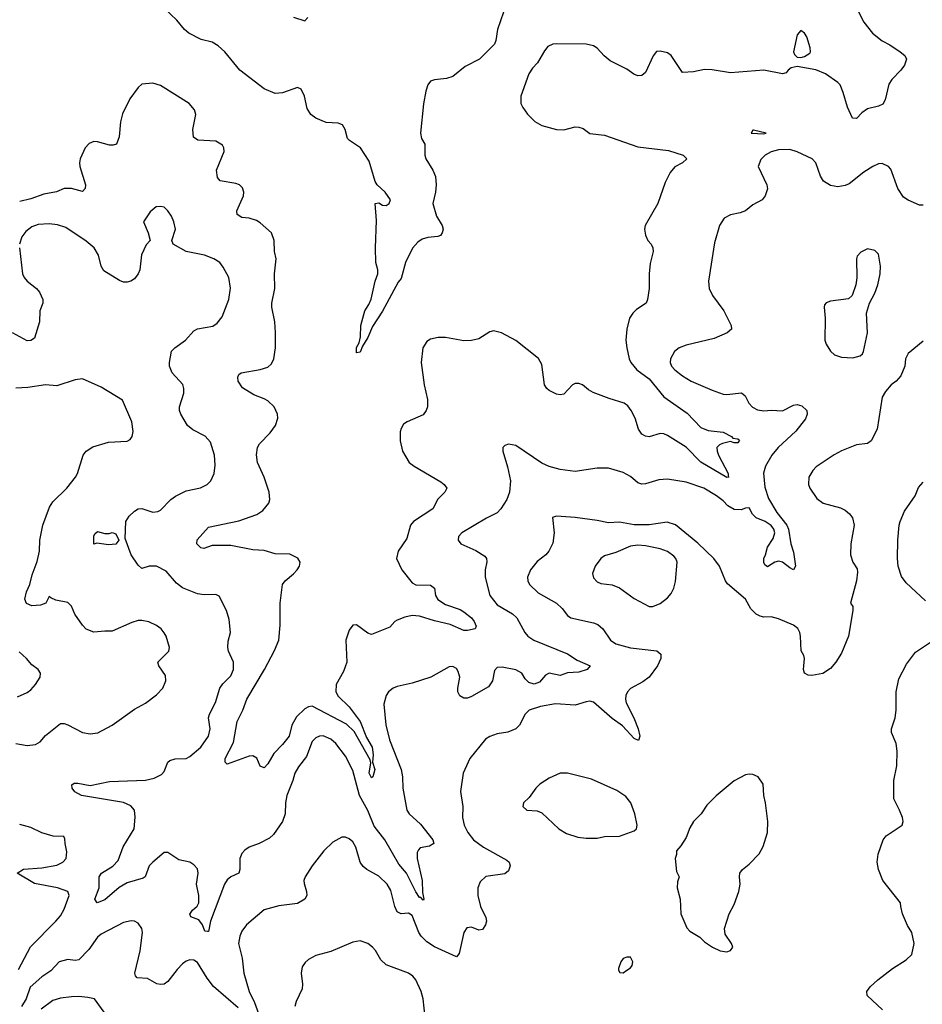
# Model space of a CAD drawing. Header units: inches. Extents: x 2001573 to 2220545, y 644482 to 846830.
# Tile 600 of 656: x 2144150 to 2149026, y 711021 to 716343. Entities that reach past the tile are written whole.
import ezdxf

# ---------------------------------------------------------------- set-up
doc = ezdxf.new("R2010")
doc.units = ezdxf.units.IN
doc.header["$MEASUREMENT"] = 0
doc.layers.add('C1741', color=7, linetype='Continuous')

msp = doc.modelspace()

# ---------------------------------------------------------------- linework, layer by layer
at = {"layer": 'C1741', "color": 5}
for points, elevation in [([(2148675.9, 716395.9), (2148710.2, 716330.2), (2148757.6, 716270), (2148810, 716228.2), (2148850, 716207.7), (2148906, 716170), (2148931, 716150), (2148941, 716130), (2148930, 716098), (2148910.8, 716070), (2148861.1, 716018.9), (2148844.7, 715995.3), (2148825.7, 715910), (2148813.3, 715886.7), (2148790, 715875.4), (2148730, 715861.5), (2148700.2, 715839.8), (2148670, 715809.7), (2148649.6, 715810), (2148622.2, 715870), (2148598.9, 715950), (2148581.6, 715990), (2148570, 716002.9), (2148502.4, 716050), (2148450, 716072.3), (2148350, 716089.1), (2148318, 716082), (2148300.5, 716070), (2148290, 716056), (2148270, 716049.4), (2148169.3, 716069.3), (2147990, 716056), (2147890, 716072.7), (2147850, 716073.2), (2147790, 716061.2), (2147730, 716057.2), (2147670, 716149.6), (2147650, 716164.2), (2147610, 716173.6), (2147590, 716171.6), (2147572.3, 716147.7), (2147530, 716057.8), (2147510, 716042), (2147490, 716039.4), (2147467.8, 716047.8), (2147430, 716076), (2147340.2, 716120.2), (2147307.6, 716147.6), (2147270, 716189.7), (2147250, 716201.5), (2147210, 716209.8), (2147050, 716213.1), (2147029.2, 716210.8), (2147002.7, 716197.3), (2146985, 716175), (2146948.1, 716110), (2146919.6, 716080.4), (2146899.8, 716050), (2146856.9, 715930), (2146856.5, 715890), (2146867.9, 715867.9), (2146892.7, 715832.7), (2146933.2, 715793.2), (2146970, 715770.3), (2147050, 715749.1), (2147090, 715748), (2147150, 715763.1), (2147170, 715762.6), (2147194.7, 715754.7), (2147230, 715727.4), (2147310, 715719.3), (2147490, 715655.5), (2147655.6, 715635.6), (2147734.8, 715610), (2147754.8, 715590), (2147731.3, 715570), (2147690, 715548.4), (2147663.3, 715516.7), (2147637.8, 715462.2), (2147597.6, 715350), (2147528.5, 715230), (2147524.4, 715210), (2147530, 715178), (2147543, 715150), (2147560.5, 715130), (2147570.6, 715110), (2147573, 715090), (2147555.6, 715024.4), (2147550.4, 714970), (2147550.4, 714889.6), (2147542, 714830), (2147534.8, 714810), (2147482.8, 714777.2), (2147462.8, 714757.2), (2147444.9, 714730), (2147430.4, 714670), (2147426, 714630), (2147424.4, 714610), (2147430.3, 714570), (2147443.2, 714510), (2147452.1, 714490), (2147484.1, 714450), (2147550, 714401.5), (2147630, 714304.4), (2147755.9, 714215.9), (2147830, 714138.2), (2147870, 714123.2), (2147950, 714112.8), (2147995.5, 714090), (2148001.7, 714081.7), (2148030, 714077), (2148039.3, 714070), (2148030, 714056), (2148010, 714056), (2147990, 714063), (2147947.4, 714052.6), (2147930, 714044.2), (2147916.5, 714030), (2147917.5, 714010), (2147925.8, 713990), (2147978, 713890), (2147976.8, 713876.8), (2147981, 713870), (2147970, 713868), (2147830, 713951.7), (2147750, 714031.5), (2147650, 714095.7), (2147630, 714104.2), (2147610, 714105.8), (2147550, 714088.7), (2147530, 714091.8), (2147510, 714103.5), (2147493, 714130), (2147475, 714190), (2147454.1, 714230), (2147435.4, 714255.4), (2147416, 714270), (2147334.6, 714294.6), (2147248.7, 714328.7), (2147222.7, 714342.7), (2147190, 714369.7), (2147170, 714377.4), (2147150, 714376.8), (2147136.4, 714370), (2147090, 714318.7), (2147070, 714315.5), (2147050, 714318.9), (2147010, 714339.3), (2146997.2, 714350), (2146984.8, 714370), (2146970, 714479), (2146952.3, 714512.3), (2146829.8, 714609.8), (2146752.7, 714650), (2146710, 714661), (2146690, 714655.3), (2146630, 714618.5), (2146590, 714608.3), (2146550, 714606.8), (2146450, 714625.1), (2146410, 714626), (2146370, 714616.2), (2146350, 714602.7), (2146328.7, 714570), (2146319.1, 714490), (2146335.3, 714370), (2146353.7, 714290), (2146353.7, 714250), (2146346, 714230), (2146330, 714207.6), (2146242.8, 714170), (2146224, 714156), (2146210, 714133.2), (2146205.4, 714114.6), (2146206, 714066), (2146218.4, 714010), (2146254.9, 713950), (2146281.6, 713930), (2146425.7, 713845.7), (2146443.8, 713830), (2146457.1, 713810), (2146446.4, 713790), (2146408.7, 713751.3), (2146381.2, 713698.8), (2146277, 713630), (2146261.1, 713610), (2146241.1, 713538.9), (2146194, 713470), (2146185.3, 713430), (2146214.6, 713370), (2146270, 713299.5), (2146290, 713289.1), (2146370, 713287), (2146390.2, 713270.2), (2146396.2, 713230), (2146409, 713209), (2146450, 713181.3), (2146530, 713154.5), (2146550, 713142.8), (2146590.3, 713110), (2146605.3, 713090), (2146615.2, 713064.8), (2146610.3, 713049.7), (2146570, 713041), (2146550, 713041.5), (2146474.7, 713074.7), (2146390, 713093.4), (2146310, 713118.9), (2146270, 713122.3), (2146230, 713114.4), (2146190, 713098.2), (2146176.9, 713090), (2146150, 713058.9), (2146050, 713020.5), (2146030, 713026.3), (2145970, 713072.8), (2145950, 713069.6), (2145930, 713043.6), (2145911.1, 712990), (2145916.5, 712870), (2145899.8, 712820.2), (2145860.2, 712750), (2145858, 712710), (2145870, 712686), (2145930, 712629), (2145989.3, 712550), (2146023.5, 712463.5), (2146054.6, 712410), (2146060.2, 712370), (2146056.4, 712330), (2146068.2, 712290), (2146058.4, 712250), (2146050, 712244.7), (2146037.7, 712270), (2146046.5, 712326.5), (2146043, 712343), (2145956.1, 712496.1), (2145915, 712535), (2145730, 712631.6), (2145710, 712628.8), (2145690, 712617.8), (2145645.1, 712574.9), (2145620.4, 712530), (2145605.7, 712470), (2145570, 712424.4), (2145522.6, 712377.4), (2145490, 712321.6), (2145470, 712299.5), (2145450, 712308.7), (2145431, 712351), (2145410, 712363.6), (2145390, 712363), (2145270, 712318.4), (2145259.6, 712330), (2145259.7, 712350), (2145304.5, 712435.5), (2145325.4, 712550), (2145354.6, 712610), (2145377, 712670), (2145472.1, 712830), (2145526.7, 712933.3), (2145549.7, 712990), (2145558, 713070), (2145558, 713190), (2145569.7, 713290), (2145584.2, 713310), (2145630, 713347.4), (2145649.7, 713370), (2145661.7, 713390), (2145666, 713410), (2145653, 713433), (2145610, 713453.6), (2145530, 713455.8), (2145470, 713473.2), (2145410, 713478.2), (2145290, 713501.3), (2145190, 713500.8), (2145145, 713485), (2145128, 713488), (2145106.9, 713510), (2145108.5, 713531.5), (2145170, 713600.4), (2145333.6, 713633.6), (2145431.9, 713668.1), (2145464.2, 713690), (2145495.8, 713730), (2145501.1, 713750), (2145497.7, 713790), (2145471.1, 713870), (2145435, 713950), (2145428.9, 713991.1), (2145434.7, 714030), (2145445.4, 714050), (2145502.6, 714110), (2145532.1, 714150), (2145544.7, 714190), (2145543.1, 714210), (2145524, 714250), (2145490, 714282.2), (2145470, 714294), (2145414.4, 714314.4), (2145353.6, 714353.6), (2145330, 714389.3), (2145328.6, 714410), (2145334.3, 714425.7), (2145346, 714434), (2145450, 714452), (2145490, 714464.5), (2145510, 714482), (2145522.2, 714510), (2145532.5, 714570), (2145531.9, 714651.9), (2145528.4, 714710), (2145511.6, 714790), (2145511.5, 714810), (2145528.5, 714890), (2145526.4, 714970), (2145535.8, 715050), (2145527.4, 715090), (2145525.1, 715150), (2145509.6, 715190), (2145450, 715244.7), (2145430, 715257.7), (2145390, 715269.8), (2145350, 715274.5), (2145324, 715290), (2145323.8, 715310), (2145358.7, 715390), (2145361.5, 715410), (2145353.8, 715433.8), (2145337.6, 715450), (2145317.9, 715457.9), (2145232.4, 715472.4), (2145218, 715490), (2145213.5, 715530), (2145254.4, 715630), (2145253.6, 715650), (2145245.5, 715665.5), (2145210, 715686.8), (2145112.2, 715692.2), (2145088.8, 715708.8), (2145085, 715750), (2145100.9, 715830), (2145094.9, 715854.9), (2145065.1, 715890), (2144910, 715988), (2144870, 715999.6), (2144810, 715995.1), (2144790, 715976), (2144744.5, 715915.5), (2144705.2, 715834.8), (2144694.9, 715790), (2144687.8, 715710), (2144672.4, 715670), (2144655.8, 715664.2), (2144634.9, 715665.1), (2144570, 715683.5), (2144550, 715683.9), (2144525.4, 715674.6), (2144504, 715650), (2144477.6, 715590), (2144473.4, 715570), (2144475.2, 715550), (2144505.8, 715450), (2144503.7, 715430), (2144490, 715413.6), (2144430.5, 715430.5), (2144390, 715430.6), (2144348.1, 715411.9), (2144280.7, 715399.3), (2144210, 715375), (2144150, 715360.7)], 220), ([(2146780.6, 716430), (2146730.8, 716290), (2146722.7, 716230), (2146714.3, 716210), (2146633.7, 716130), (2146556.9, 716090), (2146490, 716036.4), (2146455.5, 716024.5), (2146390, 716018.3), (2146370.1, 716009.9), (2146355, 715990), (2146343.6, 715956.4), (2146331.2, 715888.8), (2146315.7, 715730), (2146321.2, 715701.2), (2146337.8, 715670), (2146338.7, 715610), (2146343.8, 715590), (2146382, 715530), (2146395.5, 715495.5), (2146399.3, 715450), (2146395.6, 715410), (2146382.4, 715350), (2146401.5, 715281.5), (2146432.6, 715230), (2146436.9, 715210), (2146432.9, 715190), (2146423, 715177), (2146409.2, 715170.8), (2146354.9, 715165.1), (2146323.4, 715156.6), (2146300.4, 715139.6), (2146271.5, 715108.5), (2146234.7, 715030), (2146210, 714943.7), (2146195.3, 714924.7), (2146110, 714766.6), (2146055.9, 714684.1), (2146030, 714624.5), (2146001.6, 714578.4), (2145990, 714545.2), (2145970, 714542), (2145968.8, 714548.8), (2145970, 714571), (2145984.4, 714595.6), (2145992, 714628), (2145992.6, 714690), (2146015.1, 714770), (2146037, 714803), (2146048.3, 714831.7), (2146071.2, 714930), (2146085.1, 714970), (2146084.5, 714990), (2146074, 715030), (2146071.6, 715110), (2146077.4, 715257.4), (2146069.6, 715350), (2146090, 715353), (2146110, 715340.7), (2146130, 715338.4), (2146146.6, 715350), (2146152.5, 715370), (2146125.1, 715410), (2146082, 715450), (2146070, 715469.2), (2146037.8, 715577.8), (2145992, 715650), (2145930.8, 715690.8), (2145921.6, 715701.6), (2145907.6, 715750), (2145894.5, 715774.5), (2145870, 715784.4), (2145806.5, 715786.5), (2145749.9, 715809.9), (2145723.5, 715830), (2145703.3, 715863.3), (2145689, 715930), (2145670, 715966.6), (2145650, 715976), (2145570, 715946.9), (2145530, 715943.5), (2145470, 715968.4), (2145338.9, 716070), (2145258, 716170), (2145222.2, 716202.2), (2145190, 716221.5), (2145130, 716236.5), (2145063.9, 716270), (2145040.3, 716290), (2144999.6, 716339.6), (2144930, 716404.4)], 180), ([(2145630, 716356.9), (2145690, 716336.3), (2145705.8, 716354.2)], 180), ([(2149030, 715341.2), (2149010, 715340.9), (2148950, 715367.3), (2148924.1, 715384.1), (2148893, 715430), (2148855.9, 715535.9), (2148844, 715550), (2148810, 715565.1), (2148790, 715563.6), (2148758.8, 715550), (2148710, 715518.4), (2148630, 715456.3), (2148610, 715446.9), (2148570, 715439.7), (2148530, 715446.9), (2148492, 715470), (2148476.6, 715496.6), (2148450, 715569.2), (2148431.8, 715590), (2148350, 715629.2), (2148310, 715640.9), (2148250, 715639.5), (2148210, 715629.5), (2148177.3, 715610), (2148153.4, 715586.6), (2148139.1, 715550), (2148186.7, 715450), (2148190, 715428), (2148177.1, 715390), (2148160.7, 715370), (2148110, 715342.9), (2148070, 715309.6), (2148041.7, 715298.3), (2147990, 715287.8), (2147956.3, 715270), (2147930.3, 715229.7), (2147903.4, 715136.6), (2147870.3, 714930), (2147874.9, 714890), (2147891.8, 714851.8), (2147953.7, 714770), (2147993.4, 714690), (2147994.8, 714670), (2147971.3, 714650), (2147900.8, 714619.2), (2147750, 714584), (2147712.2, 714570), (2147687.3, 714550), (2147666.2, 714510), (2147664.4, 714490), (2147671.7, 714470), (2147688.9, 714450), (2147730, 714417.3), (2147777.1, 714390), (2147890, 714339.6), (2147950, 714318.9), (2147970, 714316.9), (2148050, 714326.4), (2148068.2, 714310), (2148088.5, 714270), (2148109.3, 714249.3), (2148135, 714235), (2148170, 714228.8), (2148210, 714232.6), (2148270, 714229.4), (2148330, 714259.8), (2148350, 714262.7), (2148375.7, 714255.7), (2148401.8, 714230), (2148404.3, 714210), (2148395.2, 714184.8), (2148342, 714118), (2148247, 714030), (2148213.1, 713990), (2148179.5, 713930), (2148169, 713891), (2148175.4, 713815.4), (2148194.6, 713754.6), (2148239.5, 713679.5), (2148294.9, 713610), (2148304, 713590), (2148315.6, 713510), (2148330, 713464.7), (2148340.4, 713390), (2148331, 713370), (2148310, 713379.6), (2148271, 713411), (2148250, 713416.9), (2148228.6, 713411.4), (2148190, 713385.6), (2148176.2, 713396.2), (2148169.8, 713409.8), (2148170, 713431), (2148179.5, 713450), (2148190, 713491.3), (2148221.2, 713538.8), (2148228.9, 713568.9), (2148224, 713590), (2148209.3, 713609.3), (2148178, 713630), (2148128.7, 713650), (2148109.4, 713669.4), (2148090, 713704), (2148070, 713702), (2148047.2, 713692.8), (2148010, 713695.3), (2147975.7, 713715.7), (2147950, 713743), (2147914.7, 713770), (2147846, 713810), (2147750, 713842.6), (2147650, 713859.7), (2147603.4, 713856.6), (2147530, 713834.3), (2147510, 713833), (2147490, 713840.5), (2147450, 713873.3), (2147410, 713896.3), (2147330, 713918.7), (2147270, 713918.7), (2147150, 713900.5), (2147070, 713911.2), (2147010, 713928), (2146970, 713946), (2146830, 714042), (2146790, 714049.3), (2146770, 714041.2), (2146760.7, 714030), (2146760.5, 714010), (2146785.4, 713925.4), (2146801.1, 713850), (2146795.3, 713790), (2146780.8, 713750), (2146750, 713699.7), (2146730, 713678.3), (2146670.9, 713649.1), (2146539.1, 713570), (2146521.3, 713550), (2146518.4, 713530), (2146533.4, 713510), (2146614.4, 713474.4), (2146663.2, 713443.2), (2146671.8, 713430), (2146672.9, 713412.9), (2146664.9, 713370), (2146664.6, 713330), (2146690.3, 713230), (2146730, 713180.3), (2146811.5, 713131.5), (2146835.8, 713110), (2146879.5, 713030), (2146895.3, 713010), (2146928.2, 712990), (2147110, 712916.2), (2147161, 712881), (2147231.3, 712850), (2147214.8, 712830), (2147170, 712816.8), (2147110, 712813.2), (2147070, 712799.1), (2147009.6, 712810.4), (2146990, 712800.8), (2146958.3, 712761.7), (2146930, 712751.5), (2146900.9, 712760.9), (2146880.9, 712780.9), (2146862.5, 712810), (2146830, 712829.2), (2146756.5, 712843.5), (2146730, 712841), (2146714.4, 712825.6), (2146704.4, 712770), (2146682.7, 712737.3), (2146590, 712684.4), (2146570, 712676.4), (2146550, 712675.4), (2146528.1, 712688.1), (2146517.7, 712710), (2146516.8, 712730), (2146527.1, 712790), (2146519.6, 712819.6), (2146510, 712836.2), (2146490, 712847.3), (2146470, 712845.1), (2146371, 712789), (2146270, 712757.2), (2146190, 712738.5), (2146168.2, 712730), (2146142, 712710), (2146129, 712690), (2146117.1, 712642.9), (2146128.3, 712531.7), (2146148.1, 712450), (2146210.8, 712290.8), (2146218.2, 712250), (2146219, 712190), (2146241.7, 712070), (2146253.4, 712050), (2146314.5, 711994.5), (2146381.5, 711910), (2146387.6, 711890), (2146364.2, 711875.8), (2146313.9, 711866.1), (2146303.7, 711856.3), (2146298, 711842), (2146296.6, 711810), (2146323.8, 711690), (2146325.3, 711625.3), (2146333.2, 711590), (2146330, 711584.2), (2146317.7, 711597.7), (2146310, 711598), (2146290, 711628.4), (2146239.3, 711730), (2146198.1, 711778.1), (2146123.4, 711910), (2146064.4, 711984.4), (2146030, 712068.9), (2145986.1, 712150), (2145950, 712285.6), (2145910, 712362), (2145857.2, 712430), (2145830, 712453.3), (2145790, 712472), (2145770, 712470.9), (2145750, 712461.1), (2145730, 712441.6), (2145698.7, 712361.3), (2145655.7, 712304.3), (2145637.1, 712270), (2145625.8, 712230), (2145593.2, 712150), (2145586.5, 712110), (2145585, 712050), (2145570.3, 712010), (2145520.7, 711939.3), (2145500.2, 711919.8), (2145444.4, 711890), (2145390, 711869.8), (2145365.5, 711854.5), (2145350, 711836.9), (2145339.7, 711810), (2145339.1, 711750), (2145333.7, 711730), (2145290, 711709.8), (2145270, 711693.3), (2145256.3, 711670), (2145181.3, 711470), (2145170, 711414), (2145165.4, 711414.6), (2145150, 711417.2), (2145138, 711450), (2145118.3, 711478.3), (2145074.5, 711494.5), (2145070, 711508.7), (2145083.1, 711530), (2145108.1, 711551.9), (2145117.5, 711570), (2145118.3, 711610), (2145104.8, 711670), (2145114, 711730), (2145110, 711752.7), (2145090, 711775.1), (2145070, 711789.3), (2145010, 711802.7), (2144950, 711841.2), (2144930, 711840.9), (2144868.7, 711790), (2144850.3, 711770), (2144827.7, 711710), (2144817.3, 711702.7), (2144730, 711676.8), (2144688.3, 711651.7), (2144610, 711585.1), (2144569, 711570), (2144556.2, 711590), (2144578.7, 711650), (2144578.7, 711710), (2144591.6, 711730), (2144653.1, 711766.9), (2144681.6, 711798.4), (2144708.3, 711871.7), (2144769.2, 711970), (2144773, 712033), (2144769.8, 712069.8), (2144750, 712093.6), (2144711.7, 712111.7), (2144484.2, 712150), (2144447.6, 712170), (2144433.6, 712190), (2144432.3, 712207.7), (2144444.1, 712215.9), (2144463.3, 712216.7), (2144530, 712203.9), (2144635.1, 712224.9), (2144830, 712232.6), (2144875.9, 712244.1), (2144916.3, 712263.7), (2144930, 712279.3), (2144949.8, 712330), (2144961.6, 712338.4), (2144990, 712347.1), (2145050, 712349.3), (2145070, 712360.2), (2145128.5, 712410), (2145170.9, 712470), (2145179.3, 712510), (2145169.8, 712569.8), (2145174.6, 712590), (2145208.3, 712651.7), (2145231.9, 712730), (2145246.7, 712753.3), (2145290, 712796.9), (2145305.3, 712830), (2145304.2, 712870), (2145277.7, 712930), (2145274, 712950), (2145276.2, 712983.8), (2145288.2, 713030), (2145281.3, 713101.3), (2145267, 713150), (2145226.8, 713226.8), (2145210, 713236), (2145146.1, 713233.9), (2145110, 713239), (2145030, 713272.1), (2144997.1, 713297.1), (2144942, 713362), (2144890, 713388.4), (2144850, 713388.3), (2144810, 713376.9), (2144790, 713394.5), (2144751.6, 713450), (2144719.1, 713539.1), (2144723.9, 713630), (2144741.3, 713658.7), (2144770, 713687.2), (2144790, 713699.5), (2144810, 713700.3), (2144870, 713681.3), (2144895.8, 713684.2), (2144910, 713691.6), (2144966.2, 713750), (2144992.3, 713767.7), (2145050, 713796), (2145126.6, 713813.4), (2145162.9, 713830), (2145182.4, 713850), (2145200.5, 713890), (2145205.2, 713934.8), (2145202.4, 713990), (2145180.3, 714060.3), (2145151.8, 714091.8), (2145085.9, 714125.9), (2145056, 714150), (2145020.7, 714210), (2145013.6, 714230), (2145013.3, 714250), (2145036.6, 714323.4), (2145036.9, 714350), (2145031, 714371), (2144974.5, 714434.5), (2144959.6, 714470), (2144958.7, 714490), (2144970, 714550.4), (2144987.6, 714570), (2145046.3, 714610), (2145090, 714660.4), (2145110, 714672.2), (2145193.9, 714686.1), (2145217.5, 714702.5), (2145243.3, 714736.7), (2145279.1, 714830), (2145288.4, 714891.6), (2145279.2, 714950), (2145250, 715006), (2145232, 715030), (2145199, 715050), (2145148.7, 715070), (2145049.7, 715089.7), (2144979, 715130), (2144972.3, 715150), (2144991.6, 715210), (2144982.9, 715250), (2144970, 715281.2), (2144950, 715309), (2144930, 715329), (2144910, 715333.2), (2144887.9, 715332.1), (2144855.3, 715304.7), (2144818, 715250), (2144844.9, 715190), (2144854.8, 715150), (2144834, 715126), (2144807.6, 715072.4), (2144799.5, 714990), (2144790, 714969.4), (2144770, 714942.9), (2144750, 714929.6), (2144730, 714923.6), (2144710, 714924.5), (2144690, 714933.6), (2144604.9, 714984.9), (2144591.1, 715010), (2144576.4, 715070), (2144552.6, 715110), (2144510, 715146.6), (2144399, 715219), (2144353.7, 715233.7), (2144310, 715239.5), (2144250, 715235.8), (2144216.4, 715223.6), (2144182.6, 715197.4), (2144161.1, 715170), (2144149.3, 715130)], 240), ([(2144149.2, 715109.2), (2144164.9, 714970), (2144173.7, 714950), (2144190.4, 714930), (2144241.3, 714890), (2144257.6, 714870), (2144275.8, 714830), (2144274.4, 714810), (2144258.9, 714770), (2144257.6, 714710), (2144230, 714620.9), (2144210, 714609.6), (2144190, 714608), (2144110.6, 714650.6)], 240), ([(2149030, 714606), (2148950, 714539), (2148934.8, 714510), (2148930.8, 714470), (2148910, 714418), (2148884.7, 714390), (2148858, 714370), (2148827.3, 714332.7), (2148810, 714302), (2148782.3, 714130), (2148750, 714066), (2148730, 714052), (2148670, 714045.1), (2148590, 714013.3), (2148550, 713991.3), (2148453.2, 713926.8), (2148434.2, 713905.8), (2148413.8, 713870), (2148411.3, 713830), (2148418, 713810), (2148455.6, 713755.6), (2148490, 713729), (2148583.6, 713703.6), (2148610, 713692.4), (2148632.8, 713672.8), (2148648.2, 713650), (2148658.4, 713610), (2148639.3, 713510), (2148638, 713450), (2148650, 713411.3), (2148674.6, 713374.6), (2148676.7, 713356.7), (2148670.5, 713310.5), (2148638, 713190), (2148650, 713172), (2148650.4, 713150), (2148628, 713010), (2148590, 712919), (2148558, 712870), (2148530, 712836), (2148489.4, 712809.4), (2148430, 712798.4), (2148410, 712799.5), (2148389.2, 712810), (2148383.7, 712830), (2148389.3, 712890), (2148386, 712906), (2148371.9, 712931.9), (2148368, 713010), (2148364.2, 713030), (2148352.9, 713052.9), (2148329.3, 713070), (2148250, 713104.7), (2148210, 713114.7), (2148170, 713114), (2148150, 713118.3), (2148127.8, 713130), (2148099.2, 713159.2), (2148070, 713211.1), (2147973.4, 713293.4), (2147962.4, 713310), (2147931.1, 713390), (2147899.1, 713430), (2147812.7, 713512.7), (2147693, 713613), (2147647.1, 713627.1), (2147550, 713612.1), (2147470, 713612.6), (2147390, 713626.3), (2147330, 713623.5), (2147270, 713636.8), (2147150, 713652.9), (2147050, 713659.5), (2147028.3, 713651.7), (2147037, 713570), (2147030, 713514), (2147008.7, 713470), (2146992, 713450), (2146946.2, 713413.8), (2146909, 713370), (2146893.6, 713330), (2146894.7, 713310), (2146903.2, 713290), (2146950, 713244.7), (2147049.5, 713189.5), (2147080.3, 713160.3), (2147110, 713122), (2147128, 713110), (2147250, 713083.6), (2147273.8, 713073.8), (2147299.5, 713050), (2147341.3, 712990), (2147370, 712970.3), (2147450, 712947.3), (2147592.1, 712932.1), (2147613, 712913), (2147614.3, 712890), (2147595.8, 712850), (2147550.1, 712789.9), (2147516.5, 712763.5), (2147450, 712727.7), (2147433.2, 712710), (2147423.8, 712690), (2147422.2, 712670), (2147426.8, 712650), (2147468.3, 712570), (2147490.3, 712509.7), (2147499.5, 712470), (2147492.5, 712447.5), (2147470, 712457.6), (2147406.8, 712526.8), (2147350, 712566.6), (2147250, 712653.5), (2147230, 712659.7), (2147210, 712656.8), (2147150, 712638.2), (2147044.5, 712644.5), (2146964, 712630), (2146903, 712610), (2146881.3, 712590), (2146850.2, 712529.8), (2146830.6, 712510), (2146787.5, 712492.5), (2146730, 712482.6), (2146690, 712468), (2146666.1, 712453.9), (2146582, 712350), (2146546, 712270), (2146530.6, 712170.6), (2146544.4, 712090), (2146542.6, 712030), (2146552, 711990), (2146570.3, 711950), (2146601.1, 711910), (2146654.9, 711870), (2146780.8, 711800.8), (2146793.8, 711790), (2146799.8, 711770), (2146790, 711742.5), (2146770, 711725.4), (2146668.1, 711711.9), (2146637.4, 711682.6), (2146625.6, 711650), (2146624.3, 711610), (2146638.8, 711550), (2146667.3, 711490), (2146671.5, 711470), (2146667.2, 711450), (2146650, 711425.8), (2146630, 711422), (2146590, 711437.4), (2146564.9, 711435.1), (2146550, 711409), (2146523.9, 711296.1), (2146510, 711278), (2146390, 711330.9), (2146350, 711358.4), (2146319.4, 711390), (2146306.8, 711410), (2146270, 711500.5), (2146250, 711512.9), (2146210, 711510.9), (2146190, 711521.1), (2146176, 711550), (2146155.7, 711635.7), (2146134.7, 711670), (2146090, 711714), (2146024.5, 711750), (2146005.3, 711765.3), (2145989.7, 711790), (2145966.6, 711870), (2145950, 711898.4), (2145930, 711915.6), (2145910, 711923.6), (2145890, 711923.6), (2145842.2, 711897.8), (2145792.7, 711850), (2145730.4, 711770), (2145692.4, 711710), (2145685.5, 711690), (2145686, 711674), (2145700.3, 711630), (2145701.3, 711610), (2145691.2, 711588.8), (2145650, 711565.7), (2145550, 711552.8), (2145470, 711530.8), (2145374.4, 711450), (2145350, 711416), (2145338.7, 711390), (2145332.9, 711350), (2145351.2, 711270), (2145361.7, 711190), (2145390.1, 711090.1), (2145418.7, 711030), (2145470, 710886.4)], 260), ([(2144128.5, 712431.5), (2144190, 712420.2), (2144235.3, 712424.7), (2144260.1, 712439.9), (2144290, 712474.4), (2144370, 712539.1), (2144390, 712539.3), (2144410, 712532.2), (2144490, 712490.3), (2144530, 712482.6), (2144572.3, 712487.7), (2144650, 712530.4), (2144770, 712615.8), (2144830, 712648.4), (2144890, 712693.1), (2144924, 712730), (2144939.7, 712770), (2144937.6, 712797.6), (2144900.9, 712850), (2144897.2, 712870), (2144956, 712930), (2144959.3, 712950), (2144940.7, 713010), (2144929.7, 713029.7), (2144914.5, 713050), (2144888.6, 713068.6), (2144848.3, 713088.3), (2144810, 713096.3), (2144790, 713095.1), (2144755.3, 713084.7), (2144650, 713037), (2144610, 713038.4), (2144550, 713031.8), (2144510, 713049.5), (2144490, 713069.5), (2144447.6, 713130), (2144430, 713173.2), (2144410, 713192.3), (2144346, 713206), (2144318, 713218), (2144310, 713226), (2144292, 713190), (2144262, 713178), (2144214.9, 713174.9), (2144187.1, 713187.1), (2144178.2, 713210), (2144187.1, 713250), (2144205, 713290), (2144217.8, 713342.2), (2144244.7, 713415.3), (2144256.4, 713470), (2144259.1, 713530), (2144275, 713610), (2144311.6, 713708.4), (2144330, 713737.3), (2144405.6, 713810), (2144451.8, 713870), (2144462.9, 713890), (2144492.3, 713990), (2144510, 714010.7), (2144546, 714034), (2144630, 714059.3), (2144730, 714064.9), (2144747, 714073), (2144758, 714090), (2144763.6, 714116.4), (2144755.1, 714170), (2144706.3, 714286.3), (2144590, 714356), (2144490, 714402), (2144450, 714396), (2144350, 714363.5), (2144290, 714369.7), (2144194.2, 714354.2), (2144128.8, 714351.2)], 260), ([(2149042.7, 713202.7), (2148939.3, 713299.3), (2148913.5, 713333.5), (2148895.3, 713390), (2148892.1, 713430), (2148894.5, 713530), (2148900.5, 713610), (2148906, 713630), (2148930, 713686.8), (2148986.6, 713770), (2149005.4, 713814.6), (2149030, 713842.8)], 260), ([(2148810.9, 710990.9), (2148728.3, 711068.3), (2148727, 711090), (2148743.8, 711116.2), (2148786.3, 711153.7), (2148864.8, 711215.2), (2148938.6, 711261.4), (2148968.7, 711290), (2148982.7, 711350), (2148969.4, 711409.4), (2148946.8, 711446.8), (2148919, 711510), (2148909.1, 711549.1), (2148908.7, 711570), (2148812, 711690), (2148789.6, 711750), (2148782, 711790), (2148787.2, 711832.8), (2148815.3, 711910), (2148830, 711932), (2148918, 711990), (2148922, 712010), (2148919, 712030), (2148902.7, 712070), (2148871.7, 712131.7), (2148871.5, 712230), (2148887.6, 712310), (2148889.7, 712390), (2148884.7, 712430), (2148859.7, 712490), (2148858.9, 712510), (2148879.2, 712570), (2148885.3, 712610), (2148885, 712710), (2148900, 712780), (2148940.3, 712859.7), (2148990, 712924.9), (2149070, 712979.3)], 260), ([(2144137.7, 712682.3), (2144190, 712705.7), (2144210, 712720.3), (2144235.4, 712750), (2144260.5, 712790), (2144263, 712810), (2144249.8, 712829.8), (2144215.2, 712855.2), (2144186.6, 712890), (2144146.6, 712926.6)], 280), ([(2144144.3, 711210), (2144207.9, 711332.1), (2144346, 711470), (2144370, 711499.7), (2144390, 711534.9), (2144416.5, 711610), (2144410.4, 711630.4), (2144354.7, 711650), (2144230, 711673.6), (2144136, 711730), (2144170, 711750.8), (2144270, 711758.2), (2144350, 711773.4), (2144383.7, 711790), (2144400.9, 711810), (2144405.6, 711845.6), (2144395.3, 711890), (2144394.6, 711914.6), (2144388, 711928), (2144330.8, 711929.2), (2144270, 711947.3), (2144210, 711977), (2144150, 711993.3)], 260), ([(2145330, 711001.4), (2145197.3, 711117.3), (2145162.8, 711162.8), (2145110, 711247.2), (2145090, 711260.4), (2145070, 711261.7), (2145050, 711254.7), (2145030, 711239.7), (2145000.9, 711210), (2144950, 711145.1), (2144930, 711129.6), (2144910, 711127.6), (2144891.7, 711131.7), (2144839.7, 711159.7), (2144784, 711164), (2144775.1, 711175.1), (2144771.5, 711190), (2144801.4, 711310), (2144813.8, 711410), (2144809.7, 711430), (2144790, 711458.7), (2144770, 711469.7), (2144752.4, 711472.4), (2144710, 711462.6), (2144590, 711399.3), (2144570, 711383.8), (2144523.4, 711316.6), (2144470, 711262.1), (2144450, 711258.2), (2144410, 711263.4), (2144364.2, 711250), (2144318.1, 711201.9), (2144270, 711169.9), (2144206.1, 711113.9), (2144185.8, 711050), (2144159.9, 711010)], 260), ([(2146341.1, 710950), (2146329.6, 711050), (2146318, 711090), (2146290, 711153.2), (2146273.9, 711173.9), (2146250, 711189.6), (2146130, 711234), (2146100.7, 711260.7), (2146072.2, 711312.2), (2146055.1, 711330), (2146030, 711349.5), (2145990, 711364.5), (2145950, 711357.6), (2145830, 711306), (2145750, 711284.7), (2145710, 711263.6), (2145692.7, 711247.3), (2145676.7, 711223.3), (2145670.3, 711190), (2145678, 711130), (2145676, 711104), (2145643.8, 711036.2), (2145636.4, 711010)], 280), ([(2144630, 710947), (2144554, 711050), (2144517.6, 711057.6), (2144470, 711063.6), (2144430, 711061.6), (2144370, 711054.3), (2144330, 711041.1), (2144265.5, 710994.5)], 280)]:
    msp.add_lwpolyline(points, dxfattribs=dict(at, elevation=elevation))
for points, elevation in [([(2148370, 716284.5), (2148350, 716260.9), (2148329.3, 716170), (2148335.1, 716155.1), (2148350, 716140.8), (2148370, 716138.2), (2148390, 716144.7), (2148417.7, 716162.3), (2148422.6, 716170), (2148419.7, 716190), (2148402.4, 716250), (2148390, 716269.4)], 220), ([(2148114, 715746), (2148110, 715746), (2148102, 715730), (2148170, 715726.4), (2148182, 715730)], 240), ([(2148730, 715105.2), (2148693.2, 715086.8), (2148674.4, 715065.6), (2148670.8, 715050), (2148673.2, 714946.8), (2148667.3, 714910), (2148647.3, 714852.7), (2148626.4, 714833.6), (2148530, 714821.2), (2148507.1, 714812.9), (2148498, 714802), (2148496, 714790), (2148500.5, 714730), (2148499.3, 714610), (2148506, 714590), (2148530, 714550.8), (2148552.1, 714532.1), (2148590, 714518.4), (2148650, 714514.9), (2148690, 714526.8), (2148702.7, 714537.3), (2148709.2, 714550), (2148729.4, 714650), (2148723.7, 714756.3), (2148741.2, 714810), (2148770, 714864.7), (2148786.6, 714910), (2148798.4, 714970), (2148800.7, 715010), (2148790, 715075.3), (2148770, 715096)], 260), ([(2144610, 713566), (2144633.6, 713566.4), (2144650, 713572), (2144670, 713564.7), (2144684.9, 713530), (2144670, 713507.6), (2144630, 713504.7), (2144566, 713514), (2144550, 713508.7), (2144550, 713552), (2144556, 713564), (2144570, 713576)], 240), ([(2147490, 713502.4), (2147450, 713497.5), (2147370, 713463.1), (2147310, 713444.4), (2147288.7, 713430), (2147258.7, 713390), (2147243.8, 713350), (2147250, 713326.8), (2147270, 713303.8), (2147290, 713295.3), (2147350, 713287.8), (2147390, 713272.6), (2147470, 713213.8), (2147550, 713172), (2147570, 713170.3), (2147610, 713186.7), (2147650, 713217.6), (2147670, 713241.6), (2147684.2, 713270), (2147692.9, 713307.1), (2147702.2, 713410), (2147695, 713430), (2147684.1, 713444.1), (2147650, 713468.9), (2147610, 713483.2), (2147530, 713499.6)], 280), ([(2147110, 712271.1), (2147069.1, 712270.9), (2147010, 712243), (2146959.1, 712210), (2146938, 712190), (2146902, 712138), (2146870.8, 712110), (2146868, 712090), (2146890, 712070.7), (2146946.2, 712066.2), (2146970, 712056.3), (2147062, 711970), (2147104.2, 711944.2), (2147164.8, 711924.8), (2147210, 711919.5), (2147270, 711919.5), (2147310, 711928), (2147390, 711930.6), (2147470, 711958), (2147482, 711970), (2147485.2, 711990), (2147473.6, 712050), (2147451.6, 712110), (2147423.7, 712143.7), (2147376.4, 712176.4), (2147238.3, 712238.3)], 280), ([(2148090, 712265.2), (2148070, 712261.2), (2148010, 712229.2), (2147911.8, 712148.2), (2147862, 712098), (2147830.5, 712050), (2147790.3, 712009.7), (2147770, 711974), (2147750, 711922), (2147722, 711878), (2147698, 711850), (2147698, 711830), (2147691, 711810), (2147698, 711738), (2147712, 711710), (2147703.6, 711683.6), (2147702, 711650), (2147718, 711590), (2147721, 711510), (2147753.7, 711433.7), (2147770, 711416), (2147823.5, 711383.5), (2147850, 711358), (2147892, 711330), (2147934, 711310), (2147970, 711304.7), (2147990, 711312), (2148002, 711330), (2147995.3, 711350), (2147960.9, 711400.9), (2147957.2, 711430), (2147982, 711510), (2148010, 711561), (2148035.6, 711630), (2148042.9, 711670), (2148038.4, 711710), (2148040.9, 711730), (2148055.1, 711750), (2148090, 711778), (2148144.9, 711835.1), (2148166.2, 711873.8), (2148189.5, 711950), (2148192, 712010), (2148179.6, 712110), (2148169.6, 712150.4), (2148166.6, 712210), (2148139, 712250), (2148110, 712262.7)], 280), ([(2147450, 711275.3), (2147430, 711275.3), (2147410, 711268), (2147398, 711250), (2147385.4, 711214.6), (2147384.7, 711204.7), (2147392.7, 711192.7), (2147410, 711192), (2147430, 711204.7), (2147450, 711218), (2147459, 711230), (2147462, 711250)], 280)]:
    msp.add_lwpolyline(points, close=True, dxfattribs=dict(at, elevation=elevation))

doc.saveas('drawing.dxf')
